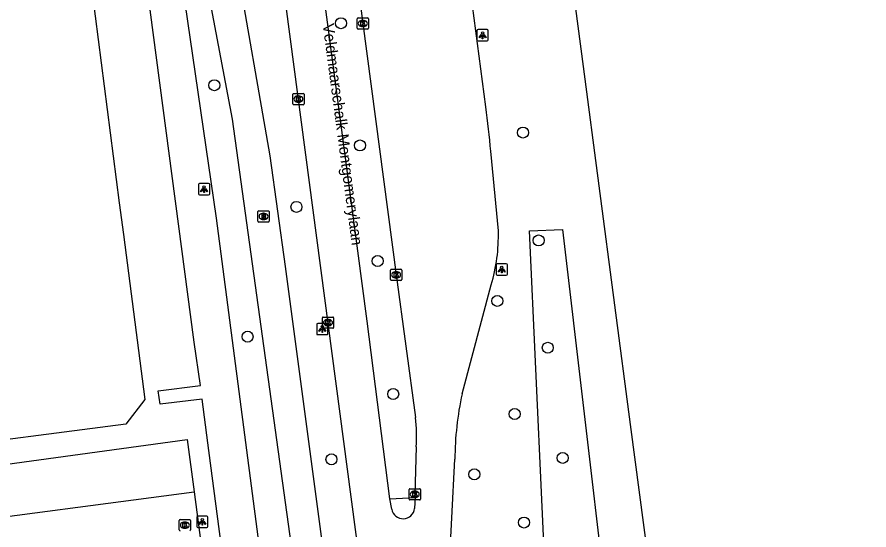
# Model space of a CAD drawing. Extents: x 160557 to 161245, y 385330 to 386505.
# Drawn here: x 161094.8 to 161170.5, y 386071.9 to 386117.5 of the extents above; entities that cross this region are included whole.
import ezdxf

# ---------------------------------------------------------------- set-up
doc = ezdxf.new("R2010")
doc.units = 0
for name, color, linetype in [('IMGEO_Berm_groen', 7, 'Continuous'), ('IMGEO_Boom', 7, 'Continuous'), ('IMGEO_Fietspad_gesloten', 7, 'Continuous'), ('IMGEO_Kolk', 7, 'Continuous'), ('IMGEO_Lichtpunt', 7, 'Continuous'), ('IMGEO_Openbare_ruimte_label', 7, 'Continuous'), ('IMGEO_OVBaan_gesloten', 7, 'Continuous'), ('IMGEO_Pand', 7, 'Continuous'), ('IMGEO_Parkeervlak_open', 7, 'Continuous'), ('IMGEO_Rijbaan_lokaal_open', 7, 'Continuous'), ('IMGEO_Rijbaan_regionaal_gesloten', 7, 'Continuous'), ('IMGEO_Rioolput', 7, 'Continuous'), ('IMGEO_Verkeerseiland_gesloten', 7, 'Continuous'), ('IMGEO_Voetpad_open', 7, 'Continuous')]:
    doc.layers.add(name, color=color, linetype=linetype)

msp = doc.modelspace()

# ---------------------------------------------------------------- linework, layer by layer
at = {"layer": 'IMGEO_Berm_groen'}
msp.add_lwpolyline([(161142.564, 386049.478), (161140.308, 386098.493), (161143.228, 386098.638), (161148.936, 386050.009), (161142.564, 386049.478)], dxfattribs=at)
at = {"layer": 'IMGEO_Boom'}
for centre in [(161123.541, 386116.953), (161112.287, 386111.445), (161139.715, 386107.24), (161125.229, 386106.092), (161119.587, 386100.636), (161141.111, 386097.652), (161126.805, 386095.827), (161137.439, 386092.283), (161115.241, 386089.103), (161141.927, 386088.122), (161128.183, 386084.013), (161138.981, 386082.231), (161122.699, 386078.207), (161143.249, 386078.335), (161135.391, 386076.871), (161139.815, 386072.596)]:
    msp.add_circle(centre, 0.489, dxfattribs=at)
at = {"layer": 'IMGEO_Fietspad_gesloten'}
for points in [[(161148.452, 385847.677), (161138.394, 385924.653), (161138.05, 385927.289), (161136.446, 385938.828), (161135.875, 385944.268), (161133.517, 385961.082), (161129.434, 385991.971), (161128.166, 386002.978), (161126.999, 386010.941), (161125.68, 386021.034), (161123.854, 386033.968), (161119.01, 386071.603), (161113.888, 386108.427), (161111.412, 386121.611), (161110.531, 386125.651)], [(161151.452, 385848.709), (161143.69, 385907.496), (161141.35, 385925.019), (161118.602, 386095.351), (161117.244, 386105.163), (161114.201, 386122.678), (161114.101, 386123.435), (161114.09, 386123.518), (161114.029, 386123.972), (161114.019, 386124.048), (161114.009, 386124.124), (161113.973, 386124.396), (161113.936, 386124.668)]]:
    msp.add_lwpolyline(points, dxfattribs=at)
at = {"layer": 'IMGEO_Kolk'}
for p, q in [((161124.985, 386116.502), (161124.985, 386117.354)), ((161125.06, 386117.428), (161125.912, 386117.428)), ((161125.473, 386117.208), (161125.498, 386117.208)), ((161125.986, 386117.354), (161125.986, 386116.502)), ((161125.912, 386116.428), (161125.06, 386116.428)), ((161125.496, 386116.648), (161125.471, 386116.648)), ((161119.26, 386109.787), (161119.26, 386110.639)), ((161119.335, 386110.713), (161120.187, 386110.713)), ((161119.748, 386110.493), (161119.773, 386110.493)), ((161120.261, 386110.639), (161120.261, 386109.787)), ((161120.187, 386109.713), (161119.335, 386109.713)), ((161119.771, 386109.933), (161119.746, 386109.933)), ((161127.942, 386094.17), (161127.942, 386095.022)), ((161128.017, 386095.096), (161128.869, 386095.096)), ((161128.943, 386095.022), (161128.943, 386094.17)), ((161128.453, 386094.316), (161128.428, 386094.316)), ((161128.43, 386094.876), (161128.455, 386094.876)), ((161128.869, 386094.096), (161128.017, 386094.096)), ((161121.888, 386089.924), (161121.888, 386090.776)), ((161121.963, 386090.85), (161122.815, 386090.85)), ((161122.376, 386090.63), (161122.401, 386090.63)), ((161122.889, 386090.776), (161122.889, 386089.924)), ((161122.815, 386089.85), (161121.963, 386089.85)), ((161122.399, 386090.07), (161122.374, 386090.07)), ((161129.6, 386074.672), (161129.6, 386075.524)), ((161129.675, 386075.598), (161130.527, 386075.598)), ((161130.088, 386075.378), (161130.113, 386075.378)), ((161130.601, 386075.524), (161130.601, 386074.672)), ((161130.527, 386074.598), (161129.675, 386074.598)), ((161130.111, 386074.818), (161130.086, 386074.818)), ((161109.169, 386071.936), (161109.169, 386072.788)), ((161109.244, 386072.862), (161110.096, 386072.862)), ((161109.657, 386072.642), (161109.682, 386072.642)), ((161110.17, 386072.788), (161110.17, 386071.936)), ((161109.68, 386072.082), (161109.655, 386072.082))]:
    msp.add_line(p, q, dxfattribs=at)
for points in [[(161124.985, 386116.502), (161124.985, 386117.354)], [(161125.06, 386117.428), (161125.912, 386117.428)], [(161125.306, 386117.128), (161125.429, 386117.128), (161125.429, 386116.977), (161125.559, 386117.128), (161125.723, 386117.128), (161125.577, 386116.977), (161125.73, 386116.728), (161125.578, 386116.728), (161125.493, 386116.892), (161125.429, 386116.825), (161125.429, 386116.728), (161125.306, 386116.728), (161125.306, 386117.128)], [(161125.986, 386117.354), (161125.986, 386116.502)], [(161125.912, 386116.428), (161125.06, 386116.428)], [(161119.26, 386109.787), (161119.26, 386110.639)], [(161119.335, 386110.713), (161120.187, 386110.713)], [(161119.581, 386110.413), (161119.704, 386110.413), (161119.704, 386110.262), (161119.834, 386110.413), (161119.998, 386110.413), (161119.852, 386110.262), (161120.005, 386110.013), (161119.853, 386110.013), (161119.768, 386110.177), (161119.704, 386110.11), (161119.704, 386110.013), (161119.581, 386110.013), (161119.581, 386110.413)], [(161120.261, 386110.639), (161120.261, 386109.787)], [(161120.187, 386109.713), (161119.335, 386109.713)], [(161127.942, 386094.17), (161127.942, 386095.022)], [(161128.017, 386095.096), (161128.869, 386095.096)], [(161128.943, 386095.022), (161128.943, 386094.17)], [(161128.263, 386094.796), (161128.386, 386094.796), (161128.386, 386094.645), (161128.516, 386094.796), (161128.68, 386094.796), (161128.534, 386094.645), (161128.687, 386094.396), (161128.535, 386094.396), (161128.45, 386094.56), (161128.386, 386094.493), (161128.386, 386094.396), (161128.263, 386094.396), (161128.263, 386094.796)], [(161128.869, 386094.096), (161128.017, 386094.096)], [(161121.888, 386089.924), (161121.888, 386090.776)], [(161121.963, 386090.85), (161122.815, 386090.85)], [(161122.209, 386090.55), (161122.332, 386090.55), (161122.332, 386090.399), (161122.462, 386090.55), (161122.626, 386090.55), (161122.48, 386090.399), (161122.633, 386090.15), (161122.481, 386090.15), (161122.396, 386090.314), (161122.332, 386090.247), (161122.332, 386090.15), (161122.209, 386090.15), (161122.209, 386090.55)], [(161122.889, 386090.776), (161122.889, 386089.924)], [(161122.815, 386089.85), (161121.963, 386089.85)], [(161129.6, 386074.672), (161129.6, 386075.524)], [(161129.675, 386075.598), (161130.527, 386075.598)], [(161129.921, 386075.298), (161130.044, 386075.298), (161130.044, 386075.147), (161130.174, 386075.298), (161130.338, 386075.298), (161130.192, 386075.147), (161130.345, 386074.898), (161130.193, 386074.898), (161130.108, 386075.062), (161130.044, 386074.995), (161130.044, 386074.898), (161129.921, 386074.898), (161129.921, 386075.298)], [(161130.601, 386075.524), (161130.601, 386074.672)], [(161130.527, 386074.598), (161129.675, 386074.598)], [(161109.169, 386071.936), (161109.169, 386072.788)], [(161109.244, 386072.862), (161110.096, 386072.862)], [(161109.49, 386072.562), (161109.613, 386072.562), (161109.613, 386072.411), (161109.743, 386072.562), (161109.907, 386072.562), (161109.761, 386072.411), (161109.914, 386072.162), (161109.762, 386072.162), (161109.677, 386072.326), (161109.613, 386072.259), (161109.613, 386072.162), (161109.49, 386072.162), (161109.49, 386072.562)], [(161110.17, 386072.788), (161110.17, 386071.936)]]:
    msp.add_lwpolyline(points, dxfattribs=at)
for centre, start, end in [((161125.062, 386117.352), 91.55205, 178.44795), ((161125.062, 386117.352), 91.55205, 178.44795), ((161125.91, 386117.352), 1.55205, 88.44795), ((161125.91, 386117.352), 1.55205, 88.44795), ((161125.062, 386116.504), 181.55205, 268.44795), ((161125.062, 386116.504), 181.55205, 268.44795), ((161125.91, 386116.504), 271.55205, 358.44795), ((161125.91, 386116.504), 271.55205, 358.44795), ((161119.337, 386110.637), 91.55205, 178.44795), ((161119.337, 386110.637), 91.55205, 178.44795), ((161120.185, 386110.637), 1.55205, 88.44795), ((161120.185, 386110.637), 1.55205, 88.44795), ((161119.337, 386109.789), 181.55205, 268.44795), ((161119.337, 386109.789), 181.55205, 268.44795), ((161120.185, 386109.789), 271.55205, 358.44795), ((161120.185, 386109.789), 271.55205, 358.44795), ((161128.019, 386095.02), 91.55205, 178.44795), ((161128.019, 386095.02), 91.55205, 178.44795), ((161128.867, 386095.02), 1.55205, 88.44795), ((161128.867, 386095.02), 1.55205, 88.44795), ((161128.019, 386094.172), 181.55205, 268.44795), ((161128.019, 386094.172), 181.55205, 268.44795), ((161128.867, 386094.172), 271.55205, 358.44795), ((161128.867, 386094.172), 271.55205, 358.44795), ((161121.965, 386090.774), 91.55205, 178.44795), ((161121.965, 386090.774), 91.55205, 178.44795), ((161122.813, 386090.774), 1.55205, 88.44795), ((161122.813, 386090.774), 1.55205, 88.44795), ((161121.965, 386089.926), 181.55205, 268.44795), ((161121.965, 386089.926), 181.55205, 268.44795), ((161122.813, 386089.926), 271.55205, 358.44795), ((161122.813, 386089.926), 271.55205, 358.44795), ((161129.677, 386075.522), 91.55205, 178.44795), ((161129.677, 386075.522), 91.55205, 178.44795), ((161130.525, 386075.522), 1.55205, 88.44795), ((161130.525, 386075.522), 1.55205, 88.44795), ((161129.677, 386074.674), 181.55205, 268.44795), ((161129.677, 386074.674), 181.55205, 268.44795), ((161130.525, 386074.674), 271.55205, 358.44795), ((161130.525, 386074.674), 271.55205, 358.44795), ((161109.246, 386072.786), 91.55205, 178.44795), ((161109.246, 386072.786), 91.55205, 178.44795), ((161110.094, 386072.786), 1.55205, 88.44795), ((161110.094, 386072.786), 1.55205, 88.44795), ((161109.246, 386071.938), 181.55205, 268.44795), ((161109.246, 386071.938), 181.55205, 268.44795), ((161110.094, 386071.938), 271.55205, 358.44795), ((161110.094, 386071.938), 271.55205, 358.44795)]:
    msp.add_arc(centre, 0.0765, start, end, dxfattribs=at)
for centre, major_axis, ratio, start_param, end_param in [((161125.472, 386116.928), (-0.387, 0.002), 0.722429, 4.712389, 7.853982), ((161125.497, 386116.928), (-0.39, 0.002), 0.717154, 1.570796, 4.712389), ((161119.747, 386110.213), (-0.387, 0.002), 0.722429, 4.712389, 7.853982), ((161119.772, 386110.213), (-0.39, 0.002), 0.717154, 1.570796, 4.712389), ((161128.429, 386094.596), (-0.387, 0.002), 0.722429, 4.712389, 7.853982), ((161128.454, 386094.596), (-0.39, 0.002), 0.717154, 1.570796, 4.712389), ((161122.375, 386090.35), (-0.387, 0.002), 0.722429, 4.712389, 7.853982), ((161122.4, 386090.35), (-0.39, 0.002), 0.717154, 1.570796, 4.712389), ((161130.087, 386075.098), (-0.387, 0.002), 0.722429, 4.712389, 7.853982), ((161130.112, 386075.098), (-0.39, 0.002), 0.717154, 1.570796, 4.712389), ((161109.656, 386072.362), (-0.387, 0.002), 0.722429, 4.712389, 7.853982), ((161109.681, 386072.362), (-0.39, 0.002), 0.717154, 1.570796, 4.712389)]:
    msp.add_ellipse(centre, major_axis=major_axis, ratio=ratio, start_param=start_param, end_param=end_param, dxfattribs=at)
at = {"layer": 'IMGEO_Lichtpunt'}
for p, q in [((161135.63, 386116.284), (161135.63, 386115.477)), ((161135.63, 386116.284), (161135.63, 386115.477)), ((161136.532, 386116.379), (161135.724, 386116.379)), ((161136.532, 386116.379), (161135.724, 386116.379)), ((161136.626, 386115.477), (161136.626, 386116.284)), ((161136.626, 386115.477), (161136.626, 386116.284)), ((161135.724, 386115.383), (161136.532, 386115.383)), ((161135.724, 386115.383), (161136.532, 386115.383)), ((161110.878, 386102.612), (161110.878, 386101.805)), ((161110.878, 386102.612), (161110.878, 386101.805)), ((161111.78, 386102.707), (161110.972, 386102.707)), ((161111.78, 386102.707), (161110.972, 386102.707)), ((161111.874, 386101.805), (161111.874, 386102.612)), ((161111.874, 386101.805), (161111.874, 386102.612)), ((161110.972, 386101.711), (161111.78, 386101.711)), ((161110.972, 386101.711), (161111.78, 386101.711)), ((161137.334, 386095.477), (161137.334, 386094.67)), ((161137.334, 386095.477), (161137.334, 386094.67)), ((161138.236, 386095.572), (161137.428, 386095.572)), ((161138.236, 386095.572), (161137.428, 386095.572)), ((161138.33, 386094.67), (161138.33, 386095.477)), ((161138.33, 386094.67), (161138.33, 386095.477)), ((161137.428, 386094.576), (161138.236, 386094.576)), ((161137.428, 386094.576), (161138.236, 386094.576)), ((161121.383, 386090.187), (161121.383, 386089.38)), ((161121.383, 386090.187), (161121.383, 386089.38)), ((161122.285, 386090.282), (161121.477, 386090.282)), ((161122.285, 386090.282), (161121.477, 386090.282)), ((161122.379, 386089.38), (161122.379, 386090.187)), ((161122.379, 386089.38), (161122.379, 386090.187)), ((161121.477, 386089.286), (161122.285, 386089.286)), ((161121.477, 386089.286), (161122.285, 386089.286)), ((161110.721, 386073.057), (161110.721, 386072.25)), ((161110.721, 386073.057), (161110.721, 386072.25)), ((161111.623, 386073.152), (161110.815, 386073.152)), ((161111.623, 386073.152), (161110.815, 386073.152)), ((161111.717, 386072.25), (161111.717, 386073.057)), ((161111.717, 386072.25), (161111.717, 386073.057)), ((161110.815, 386072.156), (161111.623, 386072.156)), ((161110.815, 386072.156), (161111.623, 386072.156))]:
    msp.add_line(p, q, dxfattribs=at)
for points in [[(161136.004, 386115.948), (161136.043, 386115.92), (161135.855, 386115.658), (161135.817, 386115.685), (161136.004, 386115.948)], [(161136.106, 386115.9), (161136.153, 386115.9), (161136.153, 386115.578), (161136.106, 386115.578), (161136.106, 386115.9)], [(161136.216, 386115.92), (161136.254, 386115.947), (161136.441, 386115.685), (161136.402, 386115.657), (161136.216, 386115.92)], [(161111.252, 386102.276), (161111.291, 386102.248), (161111.103, 386101.986), (161111.065, 386102.013), (161111.252, 386102.276)], [(161111.354, 386102.228), (161111.401, 386102.228), (161111.401, 386101.906), (161111.354, 386101.906), (161111.354, 386102.228)], [(161111.464, 386102.248), (161111.502, 386102.275), (161111.689, 386102.013), (161111.65, 386101.985), (161111.464, 386102.248)], [(161137.708, 386095.141), (161137.747, 386095.113), (161137.559, 386094.851), (161137.521, 386094.878), (161137.708, 386095.141)], [(161137.81, 386095.093), (161137.857, 386095.093), (161137.857, 386094.771), (161137.81, 386094.771), (161137.81, 386095.093)], [(161137.92, 386095.113), (161137.958, 386095.14), (161138.145, 386094.878), (161138.106, 386094.85), (161137.92, 386095.113)], [(161121.757, 386089.851), (161121.796, 386089.823), (161121.608, 386089.561), (161121.57, 386089.588), (161121.757, 386089.851)], [(161121.859, 386089.803), (161121.906, 386089.803), (161121.906, 386089.481), (161121.859, 386089.481), (161121.859, 386089.803)], [(161121.969, 386089.823), (161122.007, 386089.85), (161122.194, 386089.588), (161122.155, 386089.56), (161121.969, 386089.823)], [(161111.095, 386072.721), (161111.134, 386072.693), (161110.946, 386072.431), (161110.908, 386072.458), (161111.095, 386072.721)], [(161111.197, 386072.673), (161111.244, 386072.673), (161111.244, 386072.351), (161111.197, 386072.351), (161111.197, 386072.673)], [(161111.307, 386072.693), (161111.345, 386072.72), (161111.532, 386072.458), (161111.493, 386072.43), (161111.307, 386072.693)]]:
    msp.add_lwpolyline(points, dxfattribs=at)
for centre in [(161136.129, 386116.082), (161111.377, 386102.41), (161137.833, 386095.275), (161121.882, 386089.985), (161111.22, 386072.855)]:
    msp.add_circle(centre, 0.0994, dxfattribs=at)
for centre, start, end in [((161135.724, 386116.284), 90, 180), ((161135.724, 386116.284), 90, 180), ((161136.532, 386116.284), 0, 90), ((161136.532, 386116.284), 0, 90), ((161135.724, 386115.477), 180, 270), ((161135.724, 386115.477), 180, 270), ((161136.532, 386115.477), 270, 0), ((161136.532, 386115.477), 270, 360), ((161110.972, 386102.612), 90, 180), ((161110.972, 386102.612), 90, 180), ((161111.78, 386102.612), 0, 90), ((161111.78, 386102.612), 0, 90), ((161110.972, 386101.805), 180, 270), ((161110.972, 386101.805), 180, 270), ((161111.78, 386101.805), 270, 0), ((161111.78, 386101.805), 270, 360), ((161137.428, 386095.477), 90, 180), ((161137.428, 386095.477), 90, 180), ((161138.236, 386095.477), 0, 90), ((161138.236, 386095.477), 0, 90), ((161137.428, 386094.67), 180, 270), ((161137.428, 386094.67), 180, 270), ((161138.236, 386094.67), 270, 0), ((161138.236, 386094.67), 270, 360), ((161121.477, 386090.187), 90, 180), ((161121.477, 386090.187), 90, 180), ((161122.285, 386090.187), 0, 90), ((161122.285, 386090.187), 0, 90), ((161121.477, 386089.38), 180, 270), ((161121.477, 386089.38), 180, 270), ((161122.285, 386089.38), 270, 0), ((161122.285, 386089.38), 270, 360), ((161110.815, 386073.057), 90, 180), ((161110.815, 386073.057), 90, 180), ((161111.623, 386073.057), 0, 90), ((161111.623, 386073.057), 0, 90), ((161110.815, 386072.25), 180, 270), ((161110.815, 386072.25), 180, 270), ((161111.623, 386072.25), 270, 0), ((161111.623, 386072.25), 270, 360)]:
    msp.add_arc(centre, 0.0946, start, end, dxfattribs=at)
at = {"layer": 'IMGEO_OVBaan_gesloten'}
msp.add_lwpolyline([(161141.548, 386139.783), (161145.073, 386113.098), (161149.257, 386081.304), (161156.366, 386027.725), (161169.507, 385928.499), (161170.47, 385921.206)], dxfattribs=at)
at = {"layer": 'IMGEO_Pand'}
msp.add_lwpolyline([(161094.066, 386126.739), (161095.633, 386126.907), (161095.738, 386126.09), (161096.096, 386125.94), (161097.352, 386126.102), (161097.461, 386125.257), (161100.903, 386123.82), (161103.842, 386100.994), (161104.227, 386098.183), (161106.115, 386083.521), (161104.416, 386081.321), (161086.584, 386079.032)], dxfattribs=at)
at = {"layer": 'IMGEO_Parkeervlak_open'}
msp.add_lwpolyline([(161087.092, 386072.236), (161086.483, 386076.783), (161109.869, 386079.959), (161110.505, 386075.334)], dxfattribs=at)
at = {"layer": 'IMGEO_Rijbaan_lokaal_open'}
for points in [[(161087.092, 386072.236), (161110.505, 386075.334)], [(161110.505, 386075.334), (161111.278, 386069.467)]]:
    msp.add_lwpolyline(points, dxfattribs=at)
at = {"layer": 'IMGEO_Rijbaan_regionaal_gesloten'}
for points in [[(161136.416, 386109.522), (161132.723, 386137.679), (161132.618, 386138.447)], [(161127.889, 386074.711), (161125.856, 386090.487), (161121.964, 386119.974), (161120.078, 386134.465), (161119.776, 386136.63)], [(161122.838, 386137.141), (161123.226, 386134.246), (161125.486, 386116.928), (161128.443, 386094.596), (161130.16, 386081.933)], [(161117.704, 386125.534), (161117.793, 386125.135), (161118.324, 386120.92), (161138.432, 385969.231), (161143.986, 385926.464), (161144.136, 385925.363), (161149.384, 385886.841), (161152.178, 385865.454), (161154.606, 385846.156), (161154.812, 385843.88)], [(161137.53, 386098.501), (161136.856, 386105.578)], [(161134.303, 386084.026), (161136.896, 386093.703)], [(161130.24, 386079.319), (161130.101, 386075.098), (161130.133, 386074.814)], [(161133.141, 386067.789), (161133.662, 386078.215)], [(161128.055, 386073.786), (161127.889, 386074.711)], [(161130.133, 386074.814), (161130.09, 386073.838)]]:
    msp.add_lwpolyline(points, dxfattribs=at)
for centre, radius, start, end in [((161064.622, 386099.516), 72.488, 4.79713, 7.93428), ((161122.18, 386098.088), 15.356, 343.40569, 1.53958), ((161162.737, 386077.949), 29.077, 167.93546, 179.47507), ((161116.587, 386080.209), 13.682, 356.26873, 7.23719), ((161129.069, 386073.959), 1.028, 189.68905, 353.23845)]:
    msp.add_arc(centre, radius, start, end, dxfattribs=at)
at = {"layer": 'IMGEO_Rioolput'}
for p, q in [((161116.238, 386100.286), (161117.09, 386100.286)), ((161116.163, 386099.36), (161116.163, 386100.212)), ((161116.651, 386100.066), (161116.676, 386100.066)), ((161117.164, 386100.212), (161117.164, 386099.36)), ((161117.09, 386099.286), (161116.238, 386099.286)), ((161116.674, 386099.506), (161116.649, 386099.506))]:
    msp.add_line(p, q, dxfattribs=at)
for points in [[(161116.238, 386100.286), (161117.09, 386100.286)], [(161116.163, 386099.36), (161116.163, 386100.212)], [(161116.752, 386099.984), (161116.5, 386099.986), (161116.5, 386099.586)], [(161116.5, 386099.586), (161116.624, 386099.586), (161116.624, 386099.748), (161116.635, 386099.748)], [(161116.678, 386099.905), (161116.624, 386099.905), (161116.624, 386099.824)], [(161116.624, 386099.824), (161116.676, 386099.824)], [(161116.682, 386099.719), (161116.753, 386099.586), (161116.893, 386099.586), (161116.828, 386099.712)], [(161117.164, 386100.212), (161117.164, 386099.36)], [(161117.09, 386099.286), (161116.238, 386099.286)]]:
    msp.add_lwpolyline(points, dxfattribs=at)
for centre, radius, start, end in [((161116.24, 386100.21), 0.0765, 91.55205, 178.44795), ((161116.24, 386100.21), 0.0765, 91.55205, 178.44795), ((161117.088, 386100.21), 0.0765, 1.55205, 88.44795), ((161117.088, 386100.21), 0.0765, 1.55205, 88.44795), ((161116.634, 386099.695), 0.0533, 26.02933, 88.69889), ((161116.66, 386100.013), 0.19, 274.7715, 282.96867), ((161116.684, 386099.809), 0.0964, 77.00612, 93.18647), ((161116.698, 386099.866), 0.0378, 276.66336, 79.67722), ((161116.751, 386099.874), 0.109, 350.36119, 89.41601), ((161116.749, 386099.874), 0.112, 277.58423, 350.98172), ((161116.733, 386099.659), 0.108, 29.51342, 73.79051), ((161116.24, 386099.362), 0.0765, 181.55205, 268.44795), ((161116.24, 386099.362), 0.0765, 181.55205, 268.44795), ((161117.088, 386099.362), 0.0765, 271.55205, 358.44795), ((161117.088, 386099.362), 0.0765, 271.55205, 358.44795)]:
    msp.add_arc(centre, radius, start, end, dxfattribs=at)
for centre, major_axis, ratio, start_param, end_param in [((161116.65, 386099.786), (-0.387, 0.002), 0.722429, 4.712389, 7.853982), ((161116.675, 386099.786), (-0.39, 0.002), 0.717154, 1.570796, 4.712389)]:
    msp.add_ellipse(centre, major_axis=major_axis, ratio=ratio, start_param=start_param, end_param=end_param, dxfattribs=at)
at = {"layer": 'IMGEO_Verkeerseiland_gesloten'}
msp.add_lwpolyline([(161127.889, 386074.711), (161130.133, 386074.814)], dxfattribs=at)
at = {"layer": 'IMGEO_Voetpad_open'}
for points in [[(161108.702, 386125.203), (161108.723, 386125.09), (161109.048, 386123.143), (161109.072, 386122.96), (161109.413, 386120.419), (161112.454, 386099.623), (161125.479, 386000), (161135.368, 385924.28)], [(161117.347, 386036.896), (161111.704, 386079.678), (161111.193, 386083.562), (161107.472, 386083.112), (161107.302, 386084.285), (161111.046, 386084.779), (161110.502, 386088.609), (161105.792, 386124.199)]]:
    msp.add_lwpolyline(points, dxfattribs=at)

# ---------------------------------------------------------------- texts
at = {"layer": 'IMGEO_Openbare_ruimte_label'}
msp.add_text('Veldmaarschalk Montgomerylaan', height=1, rotation=277.53025, dxfattribs=at).set_placement((161121.913, 386116.848))

doc.saveas('drawing.dxf')
